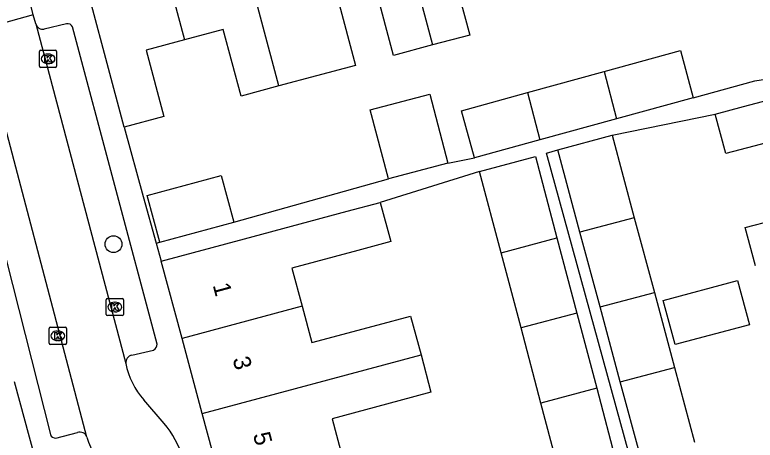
# Model space of a CAD drawing. Extents: x 162542 to 163144, y 380786 to 381511.
# Drawn here: x 162917.88 to 162960.88, y 381062.19 to 381086.9 of the extents above; entities that cross this region are included whole.
import ezdxf

# ---------------------------------------------------------------- set-up
doc = ezdxf.new("R2010")
doc.units = 0
for name, color, linetype in [('IMGEO_Boom', 7, 'Continuous'), ('IMGEO_Kolk', 7, 'Continuous'), ('IMGEO_Muur', 7, 'Continuous'), ('IMGEO_Pand', 7, 'Continuous'), ('IMGEO_Pand_nummerreeks', 7, 'Continuous'), ('IMGEO_Rijbaan_lokaal_open', 7, 'Continuous'), ('IMGEO_Voetpad_open', 7, 'Continuous')]:
    doc.layers.add(name, color=color, linetype=linetype)

msp = doc.modelspace()

# ---------------------------------------------------------------- linework, layer by layer
at = {"layer": 'IMGEO_Boom'}
msp.add_circle((162923.608, 381073.577), 0.489, dxfattribs=at)
at = {"layer": 'IMGEO_Kolk'}
for p, q in [((162919.306, 381083.914), (162919.306, 381084.766)), ((162919.381, 381084.84), (162920.233, 381084.84)), ((162919.794, 381084.62), (162919.819, 381084.62)), ((162920.307, 381084.766), (162920.307, 381083.914)), ((162920.233, 381083.84), (162919.381, 381083.84)), ((162919.817, 381084.06), (162919.792, 381084.06)), ((162923.261, 381070.422), (162924.113, 381070.422)), ((162923.186, 381069.496), (162923.186, 381070.348)), ((162923.674, 381070.202), (162923.699, 381070.202)), ((162924.187, 381070.348), (162924.187, 381069.496)), ((162923.697, 381069.642), (162923.672, 381069.642)), ((162924.113, 381069.422), (162923.261, 381069.422)), ((162919.951, 381068.748), (162920.803, 381068.748)), ((162919.876, 381067.822), (162919.876, 381068.674)), ((162920.364, 381068.528), (162920.389, 381068.528)), ((162920.877, 381068.674), (162920.877, 381067.822)), ((162920.387, 381067.968), (162920.362, 381067.968)), ((162920.803, 381067.748), (162919.951, 381067.748))]:
    msp.add_line(p, q, dxfattribs=at)
for points in [[(162919.306, 381083.914), (162919.306, 381084.766)], [(162919.381, 381084.84), (162920.233, 381084.84)], [(162920.307, 381084.766), (162920.307, 381083.914)], [(162919.627, 381084.54), (162919.75, 381084.54), (162919.75, 381084.389), (162919.88, 381084.54), (162920.044, 381084.54), (162919.898, 381084.389), (162920.051, 381084.14), (162919.899, 381084.14), (162919.814, 381084.304), (162919.75, 381084.237), (162919.75, 381084.14), (162919.627, 381084.14), (162919.627, 381084.54)], [(162920.233, 381083.84), (162919.381, 381083.84)], [(162923.261, 381070.422), (162924.113, 381070.422)], [(162923.186, 381069.496), (162923.186, 381070.348)], [(162923.507, 381070.122), (162923.63, 381070.122), (162923.63, 381069.971), (162923.76, 381070.122), (162923.924, 381070.122), (162923.778, 381069.971), (162923.931, 381069.722), (162923.779, 381069.722), (162923.694, 381069.886), (162923.63, 381069.819), (162923.63, 381069.722), (162923.507, 381069.722), (162923.507, 381070.122)], [(162924.187, 381070.348), (162924.187, 381069.496)], [(162924.113, 381069.422), (162923.261, 381069.422)], [(162919.951, 381068.748), (162920.803, 381068.748)], [(162919.876, 381067.822), (162919.876, 381068.674)], [(162920.197, 381068.448), (162920.32, 381068.448), (162920.32, 381068.297), (162920.45, 381068.448), (162920.614, 381068.448), (162920.468, 381068.297), (162920.621, 381068.048), (162920.469, 381068.048), (162920.384, 381068.212), (162920.32, 381068.145), (162920.32, 381068.048), (162920.197, 381068.048), (162920.197, 381068.448)], [(162920.877, 381068.674), (162920.877, 381067.822)], [(162920.803, 381067.748), (162919.951, 381067.748)]]:
    msp.add_lwpolyline(points, dxfattribs=at)
for centre, start, end in [((162919.383, 381084.764), 91.552, 178.448), ((162919.383, 381084.764), 91.552, 178.448), ((162920.231, 381084.764), 1.552, 88.448), ((162920.231, 381084.764), 1.552, 88.448), ((162919.383, 381083.916), 181.552, 268.448), ((162919.383, 381083.916), 181.552, 268.448), ((162920.231, 381083.916), 271.552, 358.448), ((162920.231, 381083.916), 271.552, 358.448), ((162923.263, 381070.346), 91.552, 178.448), ((162923.263, 381070.346), 91.552, 178.448), ((162924.111, 381070.346), 1.552, 88.448), ((162924.111, 381070.346), 1.552, 88.448), ((162923.263, 381069.498), 181.552, 268.448), ((162923.263, 381069.498), 181.552, 268.448), ((162924.111, 381069.498), 271.552, 358.448), ((162924.111, 381069.498), 271.552, 358.448), ((162919.953, 381068.672), 91.552, 178.448), ((162919.953, 381068.672), 91.552, 178.448), ((162920.801, 381068.672), 1.552, 88.448), ((162920.801, 381068.672), 1.552, 88.448), ((162919.953, 381067.824), 181.552, 268.448), ((162919.953, 381067.824), 181.552, 268.448), ((162920.801, 381067.824), 271.552, 358.448), ((162920.801, 381067.824), 271.552, 358.448)]:
    msp.add_arc(centre, 0.0765, start, end, dxfattribs=at)
for centre, major_axis, ratio, start_param, end_param in [((162919.793, 381084.34), (-0.387, 0.002), 0.722429, 4.712389, 7.853982), ((162919.818, 381084.34), (-0.39, 0.002), 0.717154, 1.570796, 4.712389), ((162923.673, 381069.922), (-0.387, 0.002), 0.722429, 4.712389, 7.853982), ((162923.698, 381069.922), (-0.39, 0.002), 0.717154, 1.570796, 4.712389), ((162920.363, 381068.248), (-0.387, 0.002), 0.722429, 4.712389, 7.853982), ((162920.388, 381068.248), (-0.39, 0.002), 0.717154, 1.570796, 4.712389)]:
    msp.add_ellipse(centre, major_axis=major_axis, ratio=ratio, start_param=start_param, end_param=end_param, dxfattribs=at)
at = {"layer": 'IMGEO_Muur'}
msp.add_lwpolyline([(162924.22, 381080.368), (162925.34, 381076.336)], dxfattribs=at)
at = {"layer": 'IMGEO_Pand'}
for points in [[(162939.255, 381095.97), (162942.136, 381085.147)], [(162933.214, 381082.768), (162930.334, 381093.59)], [(162925.872, 381092.4), (162927.724, 381085.443)], [(162924.22, 381080.368), (162921.334, 381091.19)], [(162945.569, 381090.202), (162943.27, 381089.589), (162944.3, 381085.724), (162942.136, 381085.147)], [(162942.136, 381085.147), (162939.875, 381084.544), (162938.845, 381088.409), (162936.646, 381087.823)], [(162936.646, 381087.823), (162937.675, 381083.956), (162935.401, 381083.351), (162933.214, 381082.768)], [(162933.214, 381082.768), (162931.015, 381082.181), (162929.985, 381086.046), (162927.724, 381085.443)], [(162927.724, 381085.443), (162925.501, 381084.85), (162926.531, 381080.985), (162924.22, 381080.368)], [(162952.101, 381083.608), (162956.552, 381084.834), (162957.285, 381082.08)], [(162958.559, 381081.13), (162960.198, 381081.563), (162966.218, 381083.153), (162971.052, 381084.43)], [(162947.65, 381082.383), (162952.101, 381083.608)], [(162952.101, 381083.608), (162952.833, 381080.859)], [(162939.577, 381077.373), (162938.521, 381081.37), (162941.975, 381082.283), (162943.031, 381078.285)], [(162944.574, 381078.593), (162943.821, 381081.328), (162947.65, 381082.383)], [(162947.65, 381082.383), (162948.381, 381079.637)], [(162957.285, 381082.08), (162952.833, 381080.859)], [(162952.833, 381080.859), (162948.381, 381079.637)], [(162965.332, 381078.14), (162964.758, 381080.313), (162960.804, 381079.269), (162959.168, 381078.837), (162958.559, 381081.13)], [(162949.419, 381079.055), (162952.576, 381079.901)], [(162952.576, 381079.901), (162953.862, 381075.111)], [(162948.381, 381079.637), (162944.574, 381078.593)], [(162950.704, 381074.277), (162949.419, 381079.055)], [(162944.876, 381077.8), (162948.119, 381078.661), (162949.366, 381073.941)], [(162943.031, 381078.285), (162939.577, 381077.373)], [(162946.126, 381073.072), (162944.876, 381077.8)], [(162960.899, 381072.316), (162960.308, 381074.542), (162961.952, 381074.976), (162965.892, 381076.017), (162965.332, 381078.14)], [(162926.293, 381073.693), (162925.565, 381076.397), (162929.871, 381077.556), (162930.599, 381074.852)], [(162926.384, 381072.578), (162931.213, 381073.877), (162937.189, 381075.485), (162939.108, 381076.001)], [(162939.108, 381076.001), (162939.716, 381073.724), (162937.801, 381073.209), (162933.966, 381072.177), (162934.559, 381069.971)], [(162926.293, 381073.693), (162930.599, 381074.852)], [(162953.862, 381075.111), (162950.704, 381074.277)], [(162953.862, 381075.111), (162955.028, 381070.767)], [(162951.872, 381069.935), (162950.704, 381074.277)], [(162946.126, 381073.072), (162949.366, 381073.941)], [(162949.366, 381073.941), (162950.521, 381069.574)], [(162947.28, 381068.705), (162946.126, 381073.072)], [(162927.588, 381068.102), (162926.384, 381072.578)], [(162956.233, 381067.737), (162955.543, 381070.304), (162959.861, 381071.464), (162960.551, 381068.896), (162956.233, 381067.737)], [(162951.872, 381069.935), (162955.028, 381070.767)], [(162955.028, 381070.767), (162956.197, 381066.415)], [(162934.559, 381069.971), (162927.588, 381068.102)], [(162934.559, 381069.971), (162935.129, 381067.853), (162938.991, 381068.892), (162940.87, 381069.398), (162941.471, 381067.148)], [(162950.521, 381069.574), (162947.28, 381068.705)], [(162950.521, 381069.574), (162951.675, 381065.207)], [(162953.043, 381065.583), (162951.872, 381069.935)], [(162948.434, 381064.339), (162947.28, 381068.705)], [(162928.762, 381063.741), (162927.588, 381068.102)], [(162928.762, 381063.741), (162941.471, 381067.148)], [(162941.471, 381067.148), (162942.049, 381064.981), (162940.178, 381064.477), (162936.303, 381063.434), (162936.892, 381061.244)], [(162953.043, 381065.583), (162956.197, 381066.415)], [(162956.197, 381066.415), (162957.364, 381062.069)], [(162917.847, 381065.589), (162919.019, 381061.234)], [(162954.212, 381061.238), (162953.043, 381065.583)], [(162951.675, 381065.207), (162948.434, 381064.339)], [(162951.675, 381065.207), (162952.83, 381060.839)], [(162949.589, 381059.97), (162948.434, 381064.339)], [(162929.936, 381059.379), (162928.762, 381063.741)]]:
    msp.add_lwpolyline(points, dxfattribs=at)
at = {"layer": 'IMGEO_Rijbaan_lokaal_open'}
for points in [[(162918.952, 381086.888), (162918.798, 381087.468)], [(162918.952, 381086.888), (162915.808, 381086.016)], [(162919.088, 381086.378), (162918.952, 381086.888)], [(162919.088, 381086.378), (162924.319, 381066.635)], [(162922.061, 381062.358), (162915.939, 381085.565)], [(162926.554, 381063.156), (162925.366, 381064.526)]]:
    msp.add_lwpolyline(points, dxfattribs=at)
for centre, radius, start, end in [((162928.791, 381067.541), 4.563, 191.4488, 221.3548), ((162922.731, 381059.854), 5.052, 14.8726, 40.8116), ((162929.054, 381064.634), 7.354, 198.0288, 216.3897)]:
    msp.add_arc(centre, radius, start, end, dxfattribs=at)
at = {"layer": 'IMGEO_Voetpad_open'}
for points in [[(162920.877, 381086.382), (162919.591, 381086.073)], [(162926.151, 381067.771), (162921.229, 381086.197)], [(162914.388, 381084.382), (162919.947, 381062.518)], [(162957.285, 381082.08), (162960.856, 381083.06), (162962.567, 381083.332)], [(162952.576, 381079.901), (162958.559, 381081.13)], [(162924.22, 381080.368), (162925.34, 381076.336), (162926.089, 381073.641)], [(162959.598, 381039.377), (162948.769, 381078.858), (162949.419, 381079.055)], [(162943.031, 381078.285), (162944.574, 381078.593)], [(162944.876, 381077.8), (162939.108, 381076.001)], [(162930.599, 381074.852), (162939.577, 381077.373)], [(162926.089, 381073.641), (162926.293, 381073.693)], [(162926.089, 381073.641), (162926.384, 381072.578)], [(162924.683, 381067.125), (162925.936, 381067.421)], [(162920.264, 381062.303), (162921.509, 381062.628)]]:
    msp.add_lwpolyline(points, dxfattribs=at)
for centre, radius, start, end in [((162919.5, 381086.49), 0.427, 195.2611, 282.2768), ((162920.925, 381086.045), 0.34, 26.5206, 98.0294), ((162925.739, 381067.783), 0.412, 298.5413, 358.3351), ((162924.777, 381066.675), 0.46, 101.7746, 185.0113), ((162920.252, 381062.626), 0.323, 199.5326, 272.1745), ((162921.658, 381062.234), 0.421, 17.0736, 110.7971)]:
    msp.add_arc(centre, radius, start, end, dxfattribs=at)

# ---------------------------------------------------------------- texts
at = {"layer": 'IMGEO_Pand_nummerreeks'}
for s, p in [('1', (162929.366, 381071.192)), ('3', (162930.519, 381066.909)), ('5', (162931.701, 381062.515))]:
    msp.add_text(s, height=1, rotation=285.0598, dxfattribs=at).set_placement(p)

doc.saveas('drawing.dxf')
